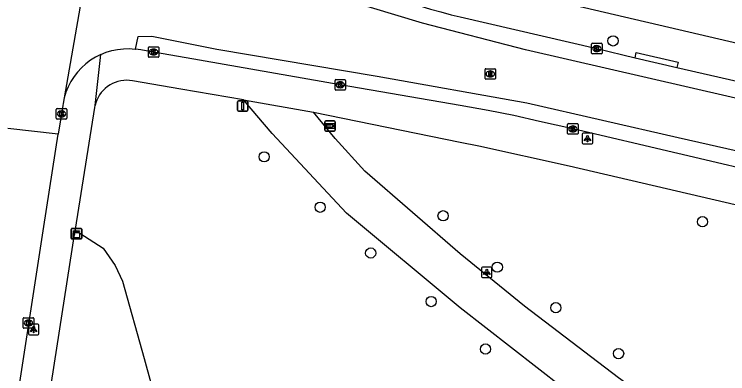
# Model space of a CAD drawing. Extents: x 162186 to 163152, y 385513 to 386513.
# Drawn here: x 162457.5 to 162525.5, y 385671.2 to 385705.5 of the extents above; entities that cross this region are included whole.
import ezdxf

# ---------------------------------------------------------------- set-up
doc = ezdxf.new("R2010")
doc.units = 0
for name, color, linetype in [('IMGEO_Boom', 7, 'Continuous'), ('IMGEO_Groenvoorziening', 7, 'Continuous'), ('IMGEO_Kast', 7, 'Continuous'), ('IMGEO_Kolk', 7, 'Continuous'), ('IMGEO_Lichtpunt', 7, 'Continuous'), ('IMGEO_Rijbaan_lokaal_gesloten', 7, 'Continuous'), ('IMGEO_Rioolput', 7, 'Continuous'), ('IMGEO_Verkeersbordpaal', 7, 'Continuous'), ('IMGEO_Voetpad_open', 7, 'Continuous'), ('IMGEO_Wegwijzer', 7, 'Continuous')]:
    doc.layers.add(name, color=color, linetype=linetype)

msp = doc.modelspace()

# ---------------------------------------------------------------- linework, layer by layer
at = {"layer": 'IMGEO_Boom'}
for centre in [(162514.588, 385702.929), (162481.32, 385691.879), (162486.658, 385687.073), (162498.378, 385686.263), (162523.117, 385685.697), (162491.475, 385682.711), (162503.553, 385681.36), (162497.245, 385678.083), (162509.136, 385677.5), (162502.428, 385673.559), (162515.113, 385673.12)]:
    msp.add_circle(centre, 0.489, dxfattribs=at)
at = {"layer": 'IMGEO_Groenvoorziening'}
msp.add_lwpolyline([(162463.301, 385684.882), (162465.952, 385683.16), (162467.109, 385681.536), (162467.81, 385680.013), (162469.877, 385672.65), (162470.525, 385670.339), (162470.672, 385669.816)], dxfattribs=at)
at = {"layer": 'IMGEO_Kast'}
for p, q in [((162462.99, 385685.048), (162463.831, 385685.048)), ((162463.831, 385685.048), (162462.99, 385685.048)), ((162462.915, 385684.123), (162462.915, 385684.964)), ((162462.915, 385684.964), (162462.915, 385684.123)), ((162463.915, 385684.973), (162463.915, 385684.132)), ((162463.915, 385684.132), (162463.915, 385684.973)), ((162463.84, 385684.048), (162462.999, 385684.048)), ((162462.999, 385684.048), (162463.84, 385684.048))]:
    msp.add_line(p, q, dxfattribs=at)
for points in [[(162463.11, 385684.838), (162463.71, 385684.838), (162463.71, 385684.753), (162463.11, 385684.753), (162463.11, 385684.838)], [(162463.11, 385684.663), (162463.71, 385684.663), (162463.71, 385684.174), (162463.11, 385684.174), (162463.11, 385684.663)]]:
    msp.add_lwpolyline(points, dxfattribs=at)
msp.add_circle((162463.194, 385684.512), 0.0377, dxfattribs=at)
for centre, start, end in [((162462.993, 385684.97), 92.4484, 184.28452), ((162462.993, 385684.97), 92.4484, 184.28452), ((162463.837, 385684.97), 2.4484, 94.28452), ((162463.837, 385684.97), 2.4484, 94.28452), ((162462.993, 385684.126), 182.4484, 274.28452), ((162462.993, 385684.126), 182.4484, 274.28452), ((162463.837, 385684.126), 272.4484, 4.28452), ((162463.837, 385684.126), 272.4484, 4.28452)]:
    msp.add_arc(centre, 0.0779, start, end, dxfattribs=at)
at = {"layer": 'IMGEO_Kolk'}
for p, q in [((162512.614, 385702.702), (162513.466, 385702.702)), ((162470.274, 385701.441), (162470.274, 385702.293)), ((162470.349, 385702.367), (162471.201, 385702.367)), ((162470.762, 385702.147), (162470.787, 385702.147)), ((162471.275, 385702.293), (162471.275, 385701.441)), ((162512.539, 385701.776), (162512.539, 385702.628)), ((162513.027, 385702.482), (162513.052, 385702.482)), ((162513.54, 385702.628), (162513.54, 385701.776)), ((162471.201, 385701.367), (162470.349, 385701.367)), ((162470.785, 385701.587), (162470.76, 385701.587)), ((162513.466, 385701.702), (162512.614, 385701.702)), ((162513.05, 385701.922), (162513.025, 385701.922)), ((162488.076, 385698.317), (162488.076, 385699.169)), ((162488.151, 385699.243), (162489.003, 385699.243)), ((162488.564, 385699.023), (162488.589, 385699.023)), ((162489.077, 385699.169), (162489.077, 385698.317)), ((162489.003, 385698.243), (162488.151, 385698.243)), ((162488.587, 385698.463), (162488.562, 385698.463)), ((162461.49, 385695.55), (162461.49, 385696.402)), ((162461.565, 385696.476), (162462.417, 385696.476)), ((162461.978, 385696.256), (162462.003, 385696.256)), ((162462.491, 385696.402), (162462.491, 385695.55)), ((162462.417, 385695.476), (162461.565, 385695.476)), ((162462.001, 385695.696), (162461.976, 385695.696)), ((162510.26, 385694.115), (162510.26, 385694.967)), ((162510.335, 385695.041), (162511.187, 385695.041)), ((162510.748, 385694.821), (162510.773, 385694.821)), ((162511.261, 385694.967), (162511.261, 385694.115)), ((162511.187, 385694.041), (162510.335, 385694.041)), ((162510.771, 385694.261), (162510.746, 385694.261)), ((162458.338, 385675.615), (162458.338, 385676.467)), ((162458.413, 385676.541), (162459.265, 385676.541)), ((162458.826, 385676.321), (162458.851, 385676.321)), ((162459.339, 385676.467), (162459.339, 385675.615)), ((162459.265, 385675.541), (162458.413, 385675.541)), ((162458.849, 385675.761), (162458.824, 385675.761))]:
    msp.add_line(p, q, dxfattribs=at)
for points in [[(162512.614, 385702.702), (162513.466, 385702.702)], [(162470.274, 385701.441), (162470.274, 385702.293)], [(162470.349, 385702.367), (162471.201, 385702.367)], [(162470.595, 385702.067), (162470.718, 385702.067), (162470.718, 385701.916), (162470.848, 385702.067), (162471.012, 385702.067), (162470.866, 385701.916), (162471.019, 385701.667), (162470.867, 385701.667), (162470.782, 385701.831), (162470.718, 385701.764), (162470.718, 385701.667), (162470.595, 385701.667), (162470.595, 385702.067)], [(162471.275, 385702.293), (162471.275, 385701.441)], [(162512.539, 385701.776), (162512.539, 385702.628)], [(162512.86, 385702.402), (162512.983, 385702.402), (162512.983, 385702.251), (162513.113, 385702.402), (162513.277, 385702.402), (162513.131, 385702.251), (162513.284, 385702.002), (162513.132, 385702.002), (162513.047, 385702.166), (162512.983, 385702.099), (162512.983, 385702.002), (162512.86, 385702.002), (162512.86, 385702.402)], [(162513.54, 385702.628), (162513.54, 385701.776)], [(162471.201, 385701.367), (162470.349, 385701.367)], [(162513.466, 385701.702), (162512.614, 385701.702)], [(162488.076, 385698.317), (162488.076, 385699.169)], [(162488.151, 385699.243), (162489.003, 385699.243)], [(162488.397, 385698.943), (162488.52, 385698.943), (162488.52, 385698.792), (162488.65, 385698.943), (162488.814, 385698.943), (162488.668, 385698.792), (162488.821, 385698.543), (162488.669, 385698.543), (162488.584, 385698.707), (162488.52, 385698.64), (162488.52, 385698.543), (162488.397, 385698.543), (162488.397, 385698.943)], [(162489.077, 385699.169), (162489.077, 385698.317)], [(162489.003, 385698.243), (162488.151, 385698.243)], [(162461.49, 385695.55), (162461.49, 385696.402)], [(162461.565, 385696.476), (162462.417, 385696.476)], [(162461.811, 385696.176), (162461.934, 385696.176), (162461.934, 385696.025), (162462.064, 385696.176), (162462.228, 385696.176), (162462.082, 385696.025), (162462.235, 385695.776), (162462.083, 385695.776), (162461.998, 385695.94), (162461.934, 385695.873), (162461.934, 385695.776), (162461.811, 385695.776), (162461.811, 385696.176)], [(162462.491, 385696.402), (162462.491, 385695.55)], [(162462.417, 385695.476), (162461.565, 385695.476)], [(162510.26, 385694.115), (162510.26, 385694.967)], [(162510.335, 385695.041), (162511.187, 385695.041)], [(162510.581, 385694.741), (162510.704, 385694.741), (162510.704, 385694.59), (162510.834, 385694.741), (162510.998, 385694.741), (162510.852, 385694.59), (162511.005, 385694.341), (162510.853, 385694.341), (162510.768, 385694.505), (162510.704, 385694.438), (162510.704, 385694.341), (162510.581, 385694.341), (162510.581, 385694.741)], [(162511.261, 385694.967), (162511.261, 385694.115)], [(162511.187, 385694.041), (162510.335, 385694.041)], [(162458.338, 385675.615), (162458.338, 385676.467)], [(162458.413, 385676.541), (162459.265, 385676.541)], [(162458.659, 385676.241), (162458.782, 385676.241), (162458.782, 385676.09), (162458.912, 385676.241), (162459.076, 385676.241), (162458.93, 385676.09), (162459.083, 385675.841), (162458.931, 385675.841), (162458.846, 385676.005), (162458.782, 385675.938), (162458.782, 385675.841), (162458.659, 385675.841), (162458.659, 385676.241)], [(162459.339, 385676.467), (162459.339, 385675.615)], [(162459.265, 385675.541), (162458.413, 385675.541)]]:
    msp.add_lwpolyline(points, dxfattribs=at)
for centre, start, end in [((162512.616, 385702.626), 91.55205, 178.44795), ((162512.616, 385702.626), 91.55205, 178.44795), ((162513.464, 385702.626), 1.55205, 88.44795), ((162513.464, 385702.626), 1.55205, 88.44795), ((162470.351, 385702.291), 91.55205, 178.44795), ((162470.351, 385702.291), 91.55205, 178.44795), ((162471.199, 385702.291), 1.55205, 88.44795), ((162471.199, 385702.291), 1.55205, 88.44795), ((162470.351, 385701.443), 181.55205, 268.44795), ((162470.351, 385701.443), 181.55205, 268.44795), ((162471.199, 385701.443), 271.55205, 358.44795), ((162471.199, 385701.443), 271.55205, 358.44795), ((162512.616, 385701.778), 181.55205, 268.44795), ((162512.616, 385701.778), 181.55205, 268.44795), ((162513.464, 385701.778), 271.55205, 358.44795), ((162513.464, 385701.778), 271.55205, 358.44795), ((162488.153, 385699.167), 91.55205, 178.44795), ((162488.153, 385699.167), 91.55205, 178.44795), ((162489.001, 385699.167), 1.55205, 88.44795), ((162489.001, 385699.167), 1.55205, 88.44795), ((162488.153, 385698.319), 181.55205, 268.44795), ((162488.153, 385698.319), 181.55205, 268.44795), ((162489.001, 385698.319), 271.55205, 358.44795), ((162489.001, 385698.319), 271.55205, 358.44795), ((162461.567, 385696.4), 91.55205, 178.44795), ((162461.567, 385696.4), 91.55205, 178.44795), ((162462.415, 385696.4), 1.55205, 88.44795), ((162462.415, 385696.4), 1.55205, 88.44795), ((162461.567, 385695.552), 181.55205, 268.44795), ((162461.567, 385695.552), 181.55205, 268.44795), ((162462.415, 385695.552), 271.55205, 358.44795), ((162462.415, 385695.552), 271.55205, 358.44795), ((162510.337, 385694.965), 91.55205, 178.44795), ((162510.337, 385694.965), 91.55205, 178.44795), ((162511.185, 385694.965), 1.55205, 88.44795), ((162511.185, 385694.965), 1.55205, 88.44795), ((162510.337, 385694.117), 181.55205, 268.44795), ((162510.337, 385694.117), 181.55205, 268.44795), ((162511.185, 385694.117), 271.55205, 358.44795), ((162511.185, 385694.117), 271.55205, 358.44795), ((162458.415, 385676.465), 91.55205, 178.44795), ((162458.415, 385676.465), 91.55205, 178.44795), ((162459.263, 385676.465), 1.55205, 88.44795), ((162459.263, 385676.465), 1.55205, 88.44795), ((162458.415, 385675.617), 181.55205, 268.44795), ((162458.415, 385675.617), 181.55205, 268.44795), ((162459.263, 385675.617), 271.55205, 358.44795), ((162459.263, 385675.617), 271.55205, 358.44795)]:
    msp.add_arc(centre, 0.0765, start, end, dxfattribs=at)
for centre, major_axis, ratio, start_param, end_param in [((162470.761, 385701.867), (-0.387, 0.002), 0.722429, 4.712389, 7.853982), ((162470.786, 385701.867), (-0.39, 0.002), 0.717154, 1.570796, 4.712389), ((162513.026, 385702.202), (-0.387, 0.002), 0.722429, 4.712389, 7.853982), ((162513.051, 385702.202), (-0.39, 0.002), 0.717154, 1.570796, 4.712389), ((162488.563, 385698.743), (-0.387, 0.002), 0.722429, 4.712389, 7.853982), ((162488.588, 385698.743), (-0.39, 0.002), 0.717154, 1.570796, 4.712389), ((162461.977, 385695.976), (-0.387, 0.002), 0.722429, 4.712389, 7.853982), ((162462.002, 385695.976), (-0.39, 0.002), 0.717154, 1.570796, 4.712389), ((162510.747, 385694.541), (-0.387, 0.002), 0.722429, 4.712389, 7.853982), ((162510.772, 385694.541), (-0.39, 0.002), 0.717154, 1.570796, 4.712389), ((162458.825, 385676.041), (-0.387, 0.002), 0.722429, 4.712389, 7.853982), ((162458.85, 385676.041), (-0.39, 0.002), 0.717154, 1.570796, 4.712389)]:
    msp.add_ellipse(centre, major_axis=major_axis, ratio=ratio, start_param=start_param, end_param=end_param, dxfattribs=at)
at = {"layer": 'IMGEO_Lichtpunt'}
for p, q in [((162511.656, 385694.026), (162511.656, 385693.219)), ((162511.656, 385694.026), (162511.656, 385693.219)), ((162512.558, 385694.121), (162511.75, 385694.121)), ((162512.558, 385694.121), (162511.75, 385694.121)), ((162512.652, 385693.219), (162512.652, 385694.026)), ((162512.652, 385693.219), (162512.652, 385694.026)), ((162511.75, 385693.125), (162512.558, 385693.125)), ((162511.75, 385693.125), (162512.558, 385693.125)), ((162502.047, 385681.278), (162502.047, 385680.471)), ((162502.047, 385681.278), (162502.047, 385680.471)), ((162502.949, 385681.373), (162502.141, 385681.373)), ((162502.949, 385681.373), (162502.141, 385681.373)), ((162503.043, 385680.471), (162503.043, 385681.278)), ((162503.043, 385680.471), (162503.043, 385681.278)), ((162502.141, 385680.377), (162502.949, 385680.377)), ((162502.141, 385680.377), (162502.949, 385680.377)), ((162458.832, 385675.82), (162458.832, 385675.013)), ((162458.832, 385675.82), (162458.832, 385675.013)), ((162459.734, 385675.915), (162458.926, 385675.915)), ((162459.734, 385675.915), (162458.926, 385675.915)), ((162459.828, 385675.013), (162459.828, 385675.82)), ((162459.828, 385675.013), (162459.828, 385675.82)), ((162458.926, 385674.919), (162459.734, 385674.919)), ((162458.926, 385674.919), (162459.734, 385674.919))]:
    msp.add_line(p, q, dxfattribs=at)
for points in [[(162512.03, 385693.69), (162512.069, 385693.662), (162511.881, 385693.4), (162511.843, 385693.427), (162512.03, 385693.69)], [(162512.132, 385693.642), (162512.179, 385693.642), (162512.179, 385693.32), (162512.132, 385693.32), (162512.132, 385693.642)], [(162512.242, 385693.662), (162512.28, 385693.689), (162512.467, 385693.427), (162512.428, 385693.399), (162512.242, 385693.662)], [(162502.421, 385680.942), (162502.46, 385680.914), (162502.272, 385680.652), (162502.234, 385680.679), (162502.421, 385680.942)], [(162502.633, 385680.914), (162502.671, 385680.941), (162502.858, 385680.679), (162502.819, 385680.651), (162502.633, 385680.914)], [(162502.523, 385680.894), (162502.57, 385680.894), (162502.57, 385680.572), (162502.523, 385680.572), (162502.523, 385680.894)], [(162459.206, 385675.484), (162459.245, 385675.456), (162459.057, 385675.194), (162459.019, 385675.221), (162459.206, 385675.484)], [(162459.418, 385675.456), (162459.456, 385675.483), (162459.643, 385675.221), (162459.604, 385675.193), (162459.418, 385675.456)], [(162459.308, 385675.436), (162459.355, 385675.436), (162459.355, 385675.114), (162459.308, 385675.114), (162459.308, 385675.436)]]:
    msp.add_lwpolyline(points, dxfattribs=at)
for centre in [(162512.155, 385693.824), (162502.546, 385681.076), (162459.331, 385675.618)]:
    msp.add_circle(centre, 0.0994, dxfattribs=at)
for centre, start, end in [((162511.75, 385694.026), 90, 180), ((162511.75, 385694.026), 90, 180), ((162512.558, 385694.026), 0, 90), ((162512.558, 385694.026), 0, 90), ((162511.75, 385693.219), 180, 270), ((162511.75, 385693.219), 180, 270), ((162512.558, 385693.219), 270, 0), ((162512.558, 385693.219), 270, 360), ((162502.141, 385681.278), 90, 180), ((162502.141, 385681.278), 90, 180), ((162502.949, 385681.278), 0, 90), ((162502.949, 385681.278), 0, 90), ((162502.141, 385680.471), 180, 270), ((162502.141, 385680.471), 180, 270), ((162502.949, 385680.471), 270, 0), ((162502.949, 385680.471), 270, 360), ((162458.926, 385675.82), 90, 180), ((162458.926, 385675.82), 90, 180), ((162459.734, 385675.82), 0, 90), ((162459.734, 385675.82), 0, 90), ((162458.926, 385675.013), 180, 270), ((162458.926, 385675.013), 180, 270), ((162459.734, 385675.013), 270, 0), ((162459.734, 385675.013), 270, 360)]:
    msp.add_arc(centre, 0.0946, start, end, dxfattribs=at)
at = {"layer": 'IMGEO_Rijbaan_lokaal_gesloten'}
for points in [[(162466.225, 385720.286), (162462.255, 385697.499)], [(162627.196, 385675.586), (162626.529, 385674.034), (162625.332, 385674.33), (162621.523, 385675.27), (162564.579, 385688.443), (162537.465, 385694.883), (162506.242, 385702.09), (162496.424, 385704.627), (162481.859, 385709.051), (162475.54, 385711), (162471.317, 385712.302), (162471.715, 385713.937)], [(162471.715, 385713.937), (162475.827, 385712.657), (162490.232, 385708.174), (162497.177, 385705.955), (162498.162, 385705.705), (162499.137, 385705.428), (162500, 385705.228), (162513.036, 385702.201), (162516.684, 385701.329)], [(162469.04, 385702.15), (162469.309, 385703.362), (162470.589, 385703.378), (162474.106, 385702.687), (162476.801, 385702.157), (162492.081, 385699.555), (162506.353, 385697.029), (162520.788, 385693.711), (162538.659, 385689.688), (162561.442, 385684.248), (162594.827, 385676.576), (162618.525, 385670.768), (162622.59, 385669.165), (162623.857, 385668.491), (162623.043, 385667.006)], [(162465.733, 385701.639), (162466.252, 385701.846), (162466.788, 385702.006), (162467.336, 385702.118), (162467.891, 385702.18), (162468.45, 385702.193), (162469.008, 385702.155), (162469.04, 385702.15)], [(162560.282, 385682.986), (162552.759, 385684.701), (162530.778, 385689.832), (162510.757, 385694.542), (162507.586, 385695.239), (162505.12, 385695.817), (162502.673, 385696.296), (162500, 385696.76), (162488.573, 385698.744), (162473.871, 385701.324), (162470.772, 385701.868), (162469.56, 385702.068), (162469.04, 385702.15)], [(162465.733, 385701.639), (162465.235, 385701.386), (162464.761, 385701.09), (162464.315, 385700.752), (162463.901, 385700.376), (162463.523, 385699.964), (162463.183, 385699.521), (162462.884, 385699.049), (162462.628, 385698.551), (162462.418, 385698.034), (162462.255, 385697.499)], [(162516.684, 385701.329), (162520.672, 385700.403)], [(162520.672, 385700.403), (162532.103, 385697.782), (162536.884, 385696.617)], [(162462.255, 385697.499), (162462.14, 385696.952), (162462.111, 385696.757), (162461.986, 385695.977), (162461.682, 385694.037)], [(162461.682, 385694.037), (162456.88, 385694.575)], [(162457.631, 385667.904), (162460.303, 385685.252), (162461.682, 385694.037)]]:
    msp.add_lwpolyline(points, dxfattribs=at)
at = {"layer": 'IMGEO_Rioolput'}
for p, q in [((162502.38, 385699.356), (162502.38, 385700.208)), ((162502.455, 385700.282), (162503.307, 385700.282)), ((162502.868, 385700.062), (162502.893, 385700.062)), ((162503.381, 385700.208), (162503.381, 385699.356)), ((162503.307, 385699.282), (162502.455, 385699.282)), ((162502.891, 385699.502), (162502.866, 385699.502))]:
    msp.add_line(p, q, dxfattribs=at)
for points in [[(162502.38, 385699.356), (162502.38, 385700.208)], [(162502.455, 385700.282), (162503.307, 385700.282)], [(162502.969, 385699.98), (162502.717, 385699.982), (162502.717, 385699.582)], [(162503.381, 385700.208), (162503.381, 385699.356)], [(162503.307, 385699.282), (162502.455, 385699.282)], [(162502.717, 385699.582), (162502.841, 385699.582), (162502.841, 385699.744), (162502.852, 385699.744)], [(162502.895, 385699.901), (162502.841, 385699.901), (162502.841, 385699.82)], [(162502.841, 385699.82), (162502.893, 385699.82)], [(162502.899, 385699.715), (162502.97, 385699.582), (162503.11, 385699.582), (162503.045, 385699.708)]]:
    msp.add_lwpolyline(points, dxfattribs=at)
for centre, radius, start, end in [((162502.457, 385700.206), 0.0765, 91.55205, 178.44795), ((162502.457, 385700.206), 0.0765, 91.55205, 178.44795), ((162502.968, 385699.87), 0.109, 350.36119, 89.41601), ((162503.305, 385700.206), 0.0765, 1.55205, 88.44795), ((162503.305, 385700.206), 0.0765, 1.55205, 88.44795), ((162502.457, 385699.358), 0.0765, 181.55205, 268.44795), ((162502.457, 385699.358), 0.0765, 181.55205, 268.44795), ((162502.851, 385699.691), 0.0533, 26.02933, 88.69889), ((162502.877, 385700.009), 0.19, 274.7715, 282.96867), ((162502.901, 385699.805), 0.0964, 77.00612, 93.18647), ((162502.915, 385699.862), 0.0378, 276.66336, 79.67722), ((162502.966, 385699.87), 0.112, 277.58423, 350.98172), ((162502.95, 385699.655), 0.108, 29.51342, 73.79051), ((162503.305, 385699.358), 0.0765, 271.55205, 358.44795), ((162503.305, 385699.358), 0.0765, 271.55205, 358.44795)]:
    msp.add_arc(centre, radius, start, end, dxfattribs=at)
for centre, major_axis, ratio, start_param, end_param in [((162502.867, 385699.782), (-0.387, 0.002), 0.722429, 4.712389, 7.853982), ((162502.892, 385699.782), (-0.39, 0.002), 0.717154, 1.570796, 4.712389)]:
    msp.add_ellipse(centre, major_axis=major_axis, ratio=ratio, start_param=start_param, end_param=end_param, dxfattribs=at)
at = {"layer": 'IMGEO_Verkeersbordpaal'}
for p, q in [((162478.781, 385696.33), (162478.781, 385697.13)), ((162478.781, 385697.13), (162478.781, 385696.33)), ((162478.881, 385697.23), (162479.671, 385697.23)), ((162479.671, 385697.23), (162478.881, 385697.23)), ((162479.771, 385697.13), (162479.771, 385696.33)), ((162479.771, 385696.33), (162479.771, 385697.13)), ((162479.671, 385696.23), (162478.881, 385696.23)), ((162478.881, 385696.23), (162479.671, 385696.23))]:
    msp.add_line(p, q, dxfattribs=at)
msp.add_lwpolyline([(162479.201, 385697.105), (162479.351, 385697.105), (162479.351, 385696.355), (162479.201, 385696.355), (162479.201, 385697.105)], dxfattribs=at)
for centre, start, end in [((162478.881, 385697.13), 90, 180), ((162478.881, 385697.13), 90, 180), ((162479.671, 385697.13), 0, 90), ((162479.671, 385697.13), 360, 90), ((162478.881, 385696.33), 180, 270), ((162478.881, 385696.33), 180, 270), ((162479.671, 385696.33), 270, 0), ((162479.671, 385696.33), 270, 0)]:
    msp.add_arc(centre, 0.1, start, end, dxfattribs=at)
at = {"layer": 'IMGEO_Voetpad_open'}
for points in [[(162629.147, 385681.529), (162628.945, 385681.229), (162628.717, 385680.948), (162628.465, 385680.688), (162628.191, 385680.452), (162627.897, 385680.242), (162627.585, 385680.059), (162627.258, 385679.904), (162626.918, 385679.779), (162626.569, 385679.685), (162626.213, 385679.622), (162625.852, 385679.592), (162625.491, 385679.594), (162625.131, 385679.628), (162624.775, 385679.694), (162617.624, 385681.414), (162500, 385708.882), (162478.764, 385713.841), (162478.624, 385713.877), (162478.381, 385713.959), (162478.146, 385714.062)], [(162465.192, 385696.767), (162465.733, 385701.639)], [(162516.684, 385701.329), (162516.797, 385701.816), (162520.785, 385700.89), (162520.672, 385700.403)], [(162479.353, 385697.299), (162473.355, 385698.336), (162468.752, 385699.132), (162468.477, 385699.168), (162468.2, 385699.179), (162467.923, 385699.165), (162467.648, 385699.127), (162467.378, 385699.064), (162467.115, 385698.977), (162466.86, 385698.867), (162466.617, 385698.735), (162466.386, 385698.581), (162466.169, 385698.408), (162465.969, 385698.216), (162465.787, 385698.007), (162465.625, 385697.782), (162465.483, 385697.544), (162465.363, 385697.294), (162465.266, 385697.034), (162465.192, 385696.767)], [(162590.753, 385611.032), (162590.826, 385611.301), (162590.875, 385611.575), (162590.9, 385611.852), (162590.899, 385612.131), (162590.874, 385612.408), (162590.824, 385612.682), (162590.749, 385612.95), (162590.717, 385613.044), (162589.57, 385616.052), (162545.173, 385644.904), (162522.989, 385660.038), (162509.786, 385669.859), (162500, 385677.476), (162489.158, 385686.52), (162482.082, 385694.093), (162479.353, 385697.299)], [(162479.353, 385697.299), (162486.021, 385696.149)], [(162463.301, 385684.882), (162463.319, 385684.997), (162465.154, 385696.571), (162465.192, 385696.767)], [(162486.021, 385696.149), (162500, 385693.286), (162501.777, 385692.922), (162510.409, 385691.03), (162529.911, 385686.486), (162554.918, 385680.665)], [(162595.828, 385618.758), (162595.577, 385618.641), (162595.317, 385618.546), (162595.05, 385618.475), (162594.777, 385618.429), (162594.502, 385618.407), (162594.225, 385618.409), (162593.95, 385618.436), (162593.678, 385618.488), (162593.412, 385618.564), (162592.871, 385618.869), (162551.663, 385645.322), (162529.138, 385660.657), (162515.097, 385670.829), (162506.139, 385677.653), (162500, 385682.629), (162490.925, 385690.506), (162488.1, 385693.633), (162486.021, 385696.149)], [(162463.994, 385670.139), (162461.036, 385670.364), (162463.301, 385684.882)]]:
    msp.add_lwpolyline(points, dxfattribs=at)
at = {"layer": 'IMGEO_Wegwijzer'}
for p, q in [((162487.101, 385694.424), (162487.101, 385695.224)), ((162487.101, 385695.224), (162487.101, 385694.424)), ((162487.201, 385695.324), (162487.991, 385695.324)), ((162487.991, 385695.324), (162487.201, 385695.324)), ((162488.091, 385695.224), (162488.091, 385694.424)), ((162488.091, 385694.424), (162488.091, 385695.224)), ((162487.991, 385694.324), (162487.201, 385694.324)), ((162487.201, 385694.324), (162487.991, 385694.324))]:
    msp.add_line(p, q, dxfattribs=at)
for points in [[(162487.202, 385695.056), (162487.99, 385695.056), (162487.99, 385694.592), (162487.202, 385694.592), (162487.202, 385695.056)], [(162487.267, 385694.908), (162487.267, 385694.824), (162487.267, 385694.74), (162487.678, 385694.74), (162487.678, 385694.657), (162487.925, 385694.824), (162487.678, 385694.991), (162487.678, 385694.908), (162487.267, 385694.908)]]:
    msp.add_lwpolyline(points, dxfattribs=at)
for centre, start, end in [((162487.201, 385695.224), 90, 180), ((162487.201, 385695.224), 90, 180), ((162487.991, 385695.224), 0, 90), ((162487.991, 385695.224), 360, 90), ((162487.201, 385694.424), 180, 270), ((162487.201, 385694.424), 180, 270), ((162487.991, 385694.424), 270, 0), ((162487.991, 385694.424), 270, 0)]:
    msp.add_arc(centre, 0.1, start, end, dxfattribs=at)

doc.saveas('drawing.dxf')
